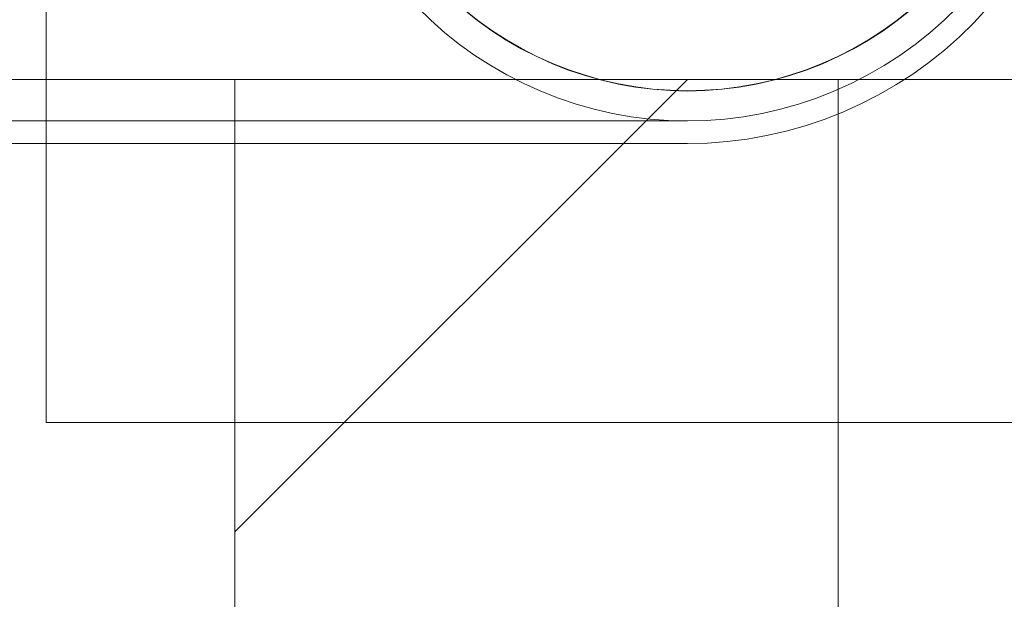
# Model space of a CAD drawing. Header units: millimetres. Extents: x -2233 to 61924, y -68080 to 6847.
# Tile 805 of 1022: x 26662 to 26792, y 1128 to 1204. Entities that reach past the tile are written whole.
import ezdxf

# ---------------------------------------------------------------- set-up
doc = ezdxf.new("R2010")
doc.units = ezdxf.units.MM
doc.layers.add('COTAS_P', color=1, linetype='Continuous', lineweight=0)
doc.layers.add('lateral_C05', color=7, linetype='Continuous', lineweight=0)
doc.dimstyles.new('R19_100', dxfattribs={"dimtxt": 250, "dimasz": 150, "dimexe": 150, "dimexo": 80, "dimgap": 100, "dimtad": 1, "dimtih": 1, "dimtoh": 1, "dimdsep": 46, "dimcen": 0.09, "dimadec": 0, "dimazin": 0, "dimtfac": 1, "dimtdec": 4, "dimtofl": 0, "dimtmove": 0, "dimatfit": 3, "dimfxl": 1, "dimtolj": 1, "dimtzin": 0, "dimarcsym": 0})

# ---------------------------------------------------------------- blocks, each defined once
blk = doc.blocks.new('DIM_R27_9')
at = {"layer": 'COTAS_P'}
for p, q in [((26750.07, 1241), (27150.07, 1241)), ((27150.07, 1241), (27105.07, 1091)), ((27150.07, 0), (27150.07, 1241)), ((27150.07, 1241), (27195.07, 1091)), ((27150.07, 0), (27105.07, 150)), ((27150.07, 0), (27195.07, 150)), ((26750.07, 0), (27150.07, 0))]:
    blk.add_line(p, q, dxfattribs=at)
blk.add_text('1241 P', height=250, rotation=90, dxfattribs=at).set_placement((27050.07, 620.5))

msp = doc.modelspace()

# ---------------------------------------------------------------- linework, layer by layer
at = {"layer": 'lateral_C05'}
for p, q in [((26665.067, 1151), (26665.067, 1311)), ((26665.067, 1206), (26665.067, 1204.298)), ((26716.059, 1204.347), (26714.274, 1206.088)), ((26785.861, 1206.088), (26784.076, 1204.347)), ((26789.806, 1205.931), (26788.008, 1203.993)), ((26722.268, 1204.3), (26720.474, 1205.731)), ((26722.292, 1204.332), (26720.499, 1205.762)), ((26779.636, 1205.762), (26777.842, 1204.332)), ((26779.661, 1205.731), (26777.867, 1204.3)), ((26665.067, 1204.298), (26665.067, 1202.65)), ((26717.928, 1202.698), (26716.059, 1204.347)), ((26724.132, 1202.96), (26722.268, 1204.3)), ((26724.155, 1202.993), (26722.292, 1204.332)), ((26777.842, 1204.332), (26775.98, 1202.993)), ((26777.867, 1204.3), (26776.003, 1202.96)), ((26784.076, 1204.347), (26782.207, 1202.698)), ((26788.008, 1203.993), (26786.117, 1202.148)), ((26665.067, 1202.65), (26665.067, 1201.06)), ((26719.877, 1201.143), (26717.928, 1202.698)), ((26726.061, 1201.714), (26724.132, 1202.96)), ((26726.081, 1201.749), (26724.155, 1202.993)), ((26775.98, 1202.993), (26774.054, 1201.749)), ((26776.003, 1202.96), (26774.074, 1201.714)), ((26782.207, 1202.698), (26780.258, 1201.143)), ((26786.117, 1202.148), (26784.135, 1200.4)), ((26665.067, 1201.06), (26665.067, 1199.533)), ((26721.901, 1199.688), (26719.877, 1201.143)), ((26728.049, 1200.567), (26726.061, 1201.714)), ((26728.068, 1200.602), (26726.081, 1201.749)), ((26730.109, 1199.555), (26728.068, 1200.602)), ((26772.067, 1200.602), (26770.026, 1199.555)), ((26774.054, 1201.749), (26772.067, 1200.602)), ((26774.074, 1201.714), (26772.086, 1200.567)), ((26780.258, 1201.143), (26778.233, 1199.688)), ((26665.067, 1199.533), (26665.067, 1198.071)), ((26723.996, 1198.335), (26721.901, 1199.688)), ((26730.091, 1199.519), (26728.049, 1200.567)), ((26732.184, 1198.575), (26730.091, 1199.519)), ((26732.199, 1198.612), (26730.109, 1199.555)), ((26770.026, 1199.555), (26767.935, 1198.612)), ((26770.043, 1199.519), (26767.951, 1198.575)), ((26772.086, 1200.567), (26770.043, 1199.519)), ((26778.233, 1199.688), (26776.139, 1198.335)), ((26784.135, 1200.4), (26782.069, 1198.752)), ((26665.067, 1198.071), (26665.067, 1196.678)), ((26726.155, 1197.089), (26723.996, 1198.335)), ((26734.321, 1197.737), (26732.184, 1198.575)), ((26734.335, 1197.774), (26732.199, 1198.612)), ((26767.935, 1198.612), (26765.8, 1197.774)), ((26767.951, 1198.575), (26765.814, 1197.737)), ((26776.139, 1198.335), (26773.98, 1197.089)), ((26782.069, 1198.752), (26779.923, 1197.209)), ((26665.067, 1196.678), (26665.067, 1195.358)), ((26728.373, 1195.952), (26726.155, 1197.089)), ((26736.497, 1197.005), (26734.321, 1197.737)), ((26736.509, 1197.044), (26734.335, 1197.774)), ((26738.707, 1196.384), (26736.497, 1197.005)), ((26738.717, 1196.422), (26736.509, 1197.044)), ((26763.626, 1197.044), (26761.418, 1196.422)), ((26763.638, 1197.005), (26761.428, 1196.384)), ((26765.8, 1197.774), (26763.626, 1197.044)), ((26765.814, 1197.737), (26763.638, 1197.005)), ((26773.98, 1197.089), (26771.762, 1195.952)), ((26779.923, 1197.209), (26777.704, 1195.776)), ((26630.067, 1196.5), (26690.067, 1196.5)), ((26660.067, 1196.5), (26840.067, 1196.5)), ((26665.067, 1195.358), (26665.067, 1194.115)), ((26690.067, 1114.5), (26690.067, 1196.5)), ((26690.067, 1196.5), (26750.067, 1196.5)), ((26750.067, 1196.5), (26690.067, 1136.5)), ((26690.067, 1196.5), (26690.067, 1136.5)), ((26692.074, 1196.5), (26692.095, 1196.5)), ((26692.095, 1196.5), (26692.129, 1196.5)), ((26692.129, 1196.5), (26692.177, 1196.5)), ((26692.177, 1196.5), (26692.238, 1196.5)), ((26692.238, 1196.5), (26692.312, 1196.5)), ((26692.312, 1196.5), (26692.399, 1196.5)), ((26692.399, 1196.5), (26692.499, 1196.5)), ((26692.499, 1196.5), (26692.612, 1196.5)), ((26692.612, 1196.5), (26692.737, 1196.5)), ((26692.737, 1196.5), (26692.874, 1196.5)), ((26692.874, 1196.5), (26693.023, 1196.5)), ((26693.023, 1196.5), (26693.183, 1196.5)), ((26693.183, 1196.5), (26693.354, 1196.5)), ((26693.354, 1196.5), (26693.536, 1196.5)), ((26693.536, 1196.5), (26693.727, 1196.5)), ((26693.727, 1196.5), (26693.928, 1196.5)), ((26693.928, 1196.5), (26694.138, 1196.5)), ((26694.138, 1196.5), (26694.357, 1196.5)), ((26694.357, 1196.5), (26694.583, 1196.5)), ((26694.583, 1196.5), (26694.817, 1196.5)), ((26694.817, 1196.5), (26695.058, 1196.5)), ((26695.058, 1196.5), (26695.305, 1196.5)), ((26695.305, 1196.5), (26695.558, 1196.5)), ((26695.558, 1196.5), (26695.816, 1196.5)), ((26695.816, 1196.5), (26696.078, 1196.5)), ((26696.078, 1196.5), (26696.344, 1196.5)), ((26696.344, 1196.5), (26696.612, 1196.5)), ((26696.612, 1196.5), (26696.884, 1196.5)), ((26696.884, 1196.5), (26697.156, 1196.5)), ((26697.156, 1196.5), (26697.43, 1196.5)), ((26697.43, 1196.5), (26697.705, 1196.5)), ((26697.705, 1196.5), (26697.979, 1196.5)), ((26697.979, 1196.5), (26698.251, 1196.5)), ((26698.251, 1196.5), (26698.523, 1196.5)), ((26698.523, 1196.5), (26698.791, 1196.5)), ((26698.791, 1196.5), (26699.057, 1196.5)), ((26699.057, 1196.5), (26699.319, 1196.5)), ((26699.319, 1196.5), (26699.577, 1196.5)), ((26699.577, 1196.5), (26699.83, 1196.5)), ((26699.83, 1196.5), (26700.077, 1196.5)), ((26700.077, 1196.5), (26700.317, 1196.5)), ((26700.317, 1196.5), (26700.551, 1196.5)), ((26700.551, 1196.5), (26700.778, 1196.5)), ((26700.778, 1196.5), (26700.997, 1196.5)), ((26700.997, 1196.5), (26701.207, 1196.5)), ((26701.207, 1196.5), (26701.408, 1196.5)), ((26701.408, 1196.5), (26701.599, 1196.5)), ((26701.599, 1196.5), (26701.781, 1196.5)), ((26701.781, 1196.5), (26701.952, 1196.5)), ((26701.952, 1196.5), (26702.112, 1196.5)), ((26702.112, 1196.5), (26702.261, 1196.5)), ((26702.261, 1196.5), (26702.398, 1196.5)), ((26702.398, 1196.5), (26702.523, 1196.5)), ((26702.523, 1196.5), (26702.636, 1196.5)), ((26702.636, 1196.5), (26702.736, 1196.5)), ((26702.736, 1196.5), (26702.823, 1196.5)), ((26702.823, 1196.5), (26702.897, 1196.5)), ((26702.897, 1196.5), (26702.958, 1196.5)), ((26702.958, 1196.5), (26703.006, 1196.5)), ((26703.006, 1196.5), (26703.04, 1196.5)), ((26703.04, 1196.5), (26703.061, 1196.5)), ((26730.646, 1194.926), (26728.373, 1195.952)), ((26740.945, 1195.873), (26738.707, 1196.384)), ((26740.953, 1195.912), (26738.717, 1196.422)), ((26743.206, 1195.474), (26740.945, 1195.873)), ((26743.212, 1195.514), (26740.953, 1195.912)), ((26745.483, 1195.189), (26743.206, 1195.474)), ((26745.487, 1195.229), (26743.212, 1195.514)), ((26756.923, 1195.514), (26754.648, 1195.229)), ((26756.929, 1195.474), (26754.652, 1195.189)), ((26759.182, 1195.912), (26756.923, 1195.514)), ((26759.19, 1195.873), (26756.929, 1195.474)), ((26761.418, 1196.422), (26759.182, 1195.912)), ((26761.428, 1196.384), (26759.19, 1195.873)), ((26771.762, 1195.952), (26769.489, 1194.926)), ((26770.067, 1196.5), (26810.067, 1196.5)), ((26770.067, 1196.5), (26770.067, 1008)), ((26777.704, 1195.776), (26775.415, 1194.454)), ((26665.067, 1194.115), (26665.067, 1192.95)), ((26732.966, 1194.015), (26730.646, 1194.926)), ((26747.773, 1195.017), (26745.483, 1195.189)), ((26747.775, 1195.057), (26745.487, 1195.229)), ((26750.067, 1194.96), (26747.773, 1195.017)), ((26750.067, 1195), (26747.775, 1195.057)), ((26752.36, 1195.057), (26750.067, 1195)), ((26752.362, 1195.017), (26750.067, 1194.96)), ((26754.648, 1195.229), (26752.36, 1195.057)), ((26754.652, 1195.189), (26752.362, 1195.017)), ((26769.489, 1194.926), (26767.168, 1194.015)), ((26775.415, 1194.454), (26773.063, 1193.249)), ((26665.067, 1192.95), (26665.067, 1191.868)), ((26735.33, 1193.221), (26732.966, 1194.015)), ((26737.73, 1192.546), (26735.33, 1193.221)), ((26764.805, 1193.221), (26762.405, 1192.546)), ((26767.168, 1194.015), (26764.805, 1193.221)), ((26773.063, 1193.249), (26770.655, 1192.162)), ((26665.067, 1191.868), (26665.067, 1190.871)), ((26740.16, 1191.991), (26737.73, 1192.546)), ((26742.615, 1191.558), (26740.16, 1191.991)), ((26745.089, 1191.248), (26742.615, 1191.558)), ((26757.52, 1191.558), (26755.046, 1191.248)), ((26759.975, 1191.991), (26757.52, 1191.558)), ((26762.405, 1192.546), (26759.975, 1191.991)), ((26770.655, 1192.162), (26768.195, 1191.196)), ((24250.067, 1191), (26750.067, 1191)), ((26665.067, 1190.871), (26665.067, 1189.961)), ((26747.575, 1191.062), (26745.089, 1191.248)), ((26750.067, 1191), (26747.575, 1191.062)), ((26752.56, 1191.062), (26750.067, 1191)), ((26755.046, 1191.248), (26752.56, 1191.062)), ((26765.69, 1190.355), (26763.146, 1189.639)), ((26768.195, 1191.196), (26765.69, 1190.355)), ((26665.067, 1189.961), (26665.067, 1189.141)), ((26665.067, 1189.141), (26665.067, 1188.412)), ((26760.569, 1189.051), (26757.967, 1188.592)), ((26763.146, 1189.639), (26760.569, 1189.051)), ((24250.067, 1188), (26750.067, 1188)), ((26665.067, 1188.412), (26665.067, 1187.777)), ((26665.067, 1187.777), (26665.067, 1187.237)), ((26750.067, 1188), (26752.709, 1188.066)), ((26755.345, 1188.263), (26752.709, 1188.066)), ((26757.967, 1188.592), (26755.345, 1188.263)), ((26665.067, 1187.237), (26665.067, 1186.793)), ((26665.067, 1186.793), (26665.067, 1186.447)), ((26665.067, 1186.447), (26665.067, 1186.199)), ((26665.067, 1186.199), (26665.067, 1186.05)), ((26665.067, 1186.05), (26665.067, 1186)), ((26665.067, 1151), (26835.067, 1151))]:
    msp.add_line(p, q, dxfattribs=at)

# ---------------------------------------------------------------- dimensions: what is measured, and where the dimension line sits
at = {"layer": 'COTAS_P'}
dim = msp.add_aligned_dim(p1=(26750.067, 0), p2=(26750.067, 1241), distance=-400, text='<> P', dimstyle='R19_100', dxfattribs=at)
dim.commit()
dim.dimension.update_dxf_attribs({"geometry": 'DIM_R27_9', "text_midpoint": (27150.067, 620.5)})

doc.saveas('drawing.dxf')
